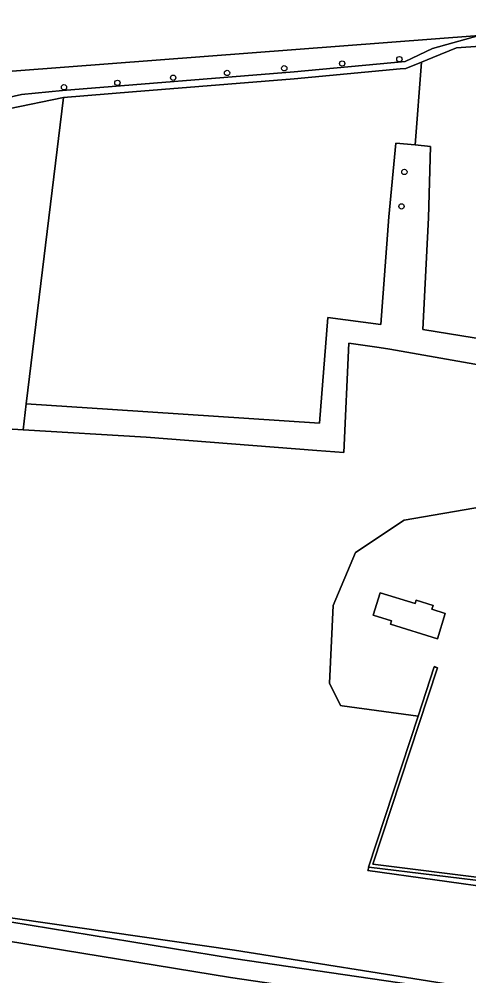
# Model space of a CAD drawing. Extents: x 160203 to 161530, y 379528 to 381797.
# Drawn here: x 160854.6 to 160937.5, y 381119.5 to 381295.7 of the extents above; entities that cross this region are included whole.
import ezdxf

# ---------------------------------------------------------------- set-up
doc = ezdxf.new("R2010")
doc.units = 0
for name, color, linetype in [('IMGEO_Boom', 7, 'Continuous'), ('IMGEO_Erf', 7, 'Continuous'), ('IMGEO_Gemengd_bos', 7, 'Continuous'), ('IMGEO_Grasland_agrarisch', 7, 'Continuous'), ('IMGEO_Grasland_overig', 7, 'Continuous'), ('IMGEO_Groenvoorziening', 7, 'Continuous'), ('IMGEO_Haag', 7, 'Continuous'), ('IMGEO_Loofbos', 7, 'Continuous'), ('IMGEO_Pand', 7, 'Continuous')]:
    doc.layers.add(name, color=color, linetype=linetype)

msp = doc.modelspace()

# ---------------------------------------------------------------- linework, layer by layer
at = {"layer": 'IMGEO_Boom'}
for centre in [(160924.67, 381288.34), (160903.47, 381286.66), (160914.14, 381287.54), (160882.99, 381284.92), (160892.93, 381285.8), (160862.88, 381283.16), (160872.72, 381283.99), (160925.59, 381267.57), (160925.06, 381261.23)]:
    msp.add_circle(centre, 0.489, dxfattribs=at)
at = {"layer": 'IMGEO_Erf'}
for points in [[(160940.17, 381205.98), (160925.58, 381203.46), (160916.58, 381197.51), (160912.48, 381187.72), (160911.82, 381173.43), (160913.8, 381169.33), (160914.13, 381169.27), (160928.12, 381167.36), (160931.1, 381176.45), (160931.68, 381176.29), (160919.77, 381140.08), (160943.31, 381137.19)], [(160943.24, 381136.59), (160919.06, 381139.56), (160918.86, 381138.97), (160943.56, 381135.52)]]:
    msp.add_lwpolyline(points, dxfattribs=at)
msp.add_lwpolyline([(160931.68, 381181.6), (160923.03, 381184.29), (160923.2, 381184.91), (160919.87, 381185.95), (160921.16, 381190.08), (160927.57, 381188.08), (160927.78, 381188.74), (160930.88, 381187.77), (160930.66, 381187.05), (160933.14, 381186.28)], close=True, dxfattribs=at)
at = {"layer": 'IMGEO_Gemengd_bos'}
msp.add_lwpolyline([(160849.26, 381220.48), (160855.36, 381220.11), (160855.94, 381224.9), (160862.78, 381281.27), (160852.67, 381279.22)], dxfattribs=at)
at = {"layer": 'IMGEO_Grasland_agrarisch'}
for points in [[(160807.42, 381310.06), (160793.87, 381288.95), (160810.25, 381282.55), (160829.12, 381284.28), (160939.35, 381292.68), (160989.23, 381294.57), (160987.74, 381303.92)], [(160967.8, 381227.04), (160922.93, 381234.97), (160920.94, 381235.26), (160915.39, 381236.04), (160914.43, 381215.93), (160909.44, 381216.31), (160878.04, 381218.72), (160855.36, 381220.11), (160849.26, 381220.48)], [(160943.56, 381135.52), (160918.86, 381138.97), (160919.06, 381139.56), (160918.98, 381139.57), (160928.12, 381167.36), (160914.13, 381169.27), (160913.8, 381169.33), (160911.82, 381173.43), (160912.48, 381187.72), (160916.58, 381197.51), (160925.58, 381203.46), (160940.17, 381205.98)], [(160848.29, 381130.92), (160894.29, 381124.29), (160935.28, 381117.77)]]:
    msp.add_lwpolyline(points, dxfattribs=at)
msp.add_lwpolyline([(160922.76, 381259.28), (160924.02, 381272.88), (160927.59, 381272.56), (160928.74, 381287.81), (160925.84, 381286.63), (160924.83, 381286.54), (160905.29, 381284.74), (160875.48, 381282.3), (160862.78, 381281.27), (160855.94, 381224.9), (160871.84, 381223.84), (160909.97, 381221.29), (160911.5, 381240.78), (160921.27, 381239.5)], close=True, dxfattribs=at)
at = {"layer": 'IMGEO_Grasland_overig'}
for points in [[(160852.67, 381279.22), (160862.78, 381281.27), (160875.48, 381282.3), (160905.29, 381284.74), (160924.83, 381286.54), (160925.84, 381286.63), (160928.74, 381287.81), (160930.85, 381288.67), (160935.19, 381290.43), (160939.57, 381290.72), (160988.81, 381291.96), (160989.81, 381291.98), (160992.89, 381292.06), (160993, 381294.71), (160989.96, 381294.6), (160989.23, 381294.57), (160939.35, 381292.68), (160930.76, 381290.28), (160925.77, 381287.93), (160905.28, 381286.02), (160862.6, 381282.59), (160855.02, 381281.81), (160850.12, 381280.75)], [(160935.28, 381117.77), (160894.29, 381124.29), (160848.29, 381130.92)], [(160852.91, 381129.48), (160894.11, 381122.77), (160934.85, 381116.78)]]:
    msp.add_lwpolyline(points, dxfattribs=at)
msp.add_lwpolyline([(160987.42, 381279), (160988.38, 381284.94), (160988.67, 381289.47), (160988.81, 381291.96), (160939.57, 381290.72), (160935.19, 381290.43), (160930.85, 381288.67), (160928.74, 381287.81), (160927.59, 381272.56), (160930.4, 381272.25), (160930.03, 381259.13), (160928.99, 381238.58), (160969.08, 381232.05), (160968.48, 381229.7), (160973.16, 381228.57), (160973.62, 381229.86), (160974.81, 381233.2), (160976.58, 381232.7), (160981.32, 381245.64), (160982.58, 381251.7), (160982.87, 381253.03), (160981.87, 381253.14)], close=True, dxfattribs=at)
at = {"layer": 'IMGEO_Groenvoorziening'}
msp.add_lwpolyline([(160919.77, 381140.08), (160931.68, 381176.29), (160931.1, 381176.45), (160928.12, 381167.36), (160918.98, 381139.57), (160919.06, 381139.56), (160943.24, 381136.59), (160943.31, 381137.19)], close=True, dxfattribs=at)
at = {"layer": 'IMGEO_Haag'}
msp.add_lwpolyline([(160931.68, 381176.29), (160931.12, 381176.48), (160931.1, 381176.45), (160928.12, 381167.36), (160918.98, 381139.57), (160919.06, 381139.56), (160943.24, 381136.59), (160943.31, 381137.19), (160919.77, 381140.08)], close=True, dxfattribs=at)
at = {"layer": 'IMGEO_Loofbos'}
for points in [[(160850.12, 381280.75), (160855.02, 381281.81), (160862.6, 381282.59), (160905.28, 381286.02), (160925.77, 381287.93), (160930.76, 381290.28), (160939.35, 381292.68), (160829.12, 381284.28)], [(160929.24, 381103.29), (160930.49, 381103.03), (160933.05, 381102.47), (160936.32, 381112.52), (160934.01, 381113.31), (160893.57, 381119.26), (160852.26, 381125.99), (160838.41, 381128.9)]]:
    msp.add_lwpolyline(points, dxfattribs=at)
for points in [[(160915.39, 381236.04), (160920.94, 381235.26), (160922.93, 381234.97), (160967.8, 381227.04), (160968.48, 381229.7), (160969.08, 381232.05), (160928.99, 381238.58), (160930.03, 381259.13), (160930.4, 381272.25), (160927.59, 381272.56), (160924.02, 381272.88), (160922.76, 381259.28), (160921.27, 381239.5), (160911.5, 381240.78), (160909.97, 381221.29), (160871.84, 381223.84), (160855.94, 381224.9), (160855.36, 381220.11), (160878.04, 381218.72), (160909.44, 381216.31), (160914.43, 381215.93)], [(160937.39, 381115.9), (160934.85, 381116.78), (160894.11, 381122.77), (160852.91, 381129.48), (160839.69, 381132.26), (160835.49, 381130.11), (160836.68, 381129.56), (160838.41, 381128.9), (160852.26, 381125.99), (160893.57, 381119.26), (160934.01, 381113.31), (160936.32, 381112.52)]]:
    msp.add_lwpolyline(points, close=True, dxfattribs=at)
at = {"layer": 'IMGEO_Pand'}
msp.add_lwpolyline([(160931.68, 381181.6), (160933.14, 381186.28), (160930.66, 381187.05), (160930.88, 381187.77), (160927.78, 381188.74), (160927.57, 381188.08), (160921.16, 381190.08), (160919.87, 381185.95), (160923.2, 381184.91), (160923.03, 381184.29)], close=True, dxfattribs=at)

doc.saveas('drawing.dxf')
